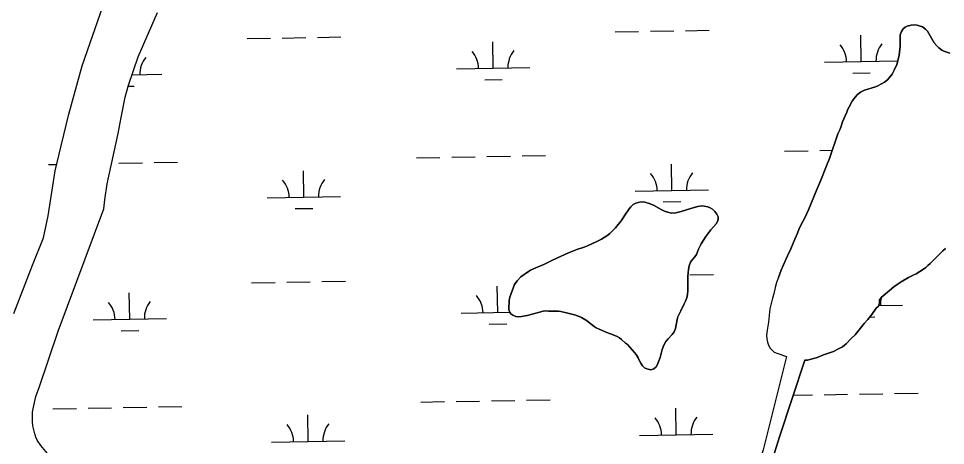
# Model space of a CAD drawing. Extents: x 3957609 to 3995875, y 234277 to 260273.
# Drawn here: x 3979743 to 3981007, y 241876 to 242457 of the extents above; entities that cross this region are included whole.
import ezdxf

# ---------------------------------------------------------------- set-up
doc = ezdxf.new("R2010")
doc.units = 0
doc.layers.add('V-TOPO-SHOR', color=7, linetype='Continuous')
doc.layers.add('V-WETL-SWMP', color=7, linetype='Continuous')

msp = doc.modelspace()

# ---------------------------------------------------------------- linework, layer by layer
at = {"layer": 'V-TOPO-SHOR'}
for points in [[(3979736.791, 242055.425), (3979762.21, 242121.514), (3979777.171, 242158.333), (3979783.71, 242188.496), (3979793.17, 242249.712), (3979801.206, 242283.797), (3979811.926, 242326.934), (3979829.813, 242392.7), (3979858.499, 242474.773), (3979879.426, 242531.806), (3979887.505, 242551.424), (3979898.595, 242572.256), (3979928.57, 242627.507), (3979981.998, 242701.518), (3980033.951, 242764.975), (3980146.622, 242884.68), (3980245.137, 243000.724)], [(3979790.807, 241857.06), (3979782.59, 241864.629), (3979773.761, 241875.795), (3979768.744, 241883.174), (3979766.732, 241887.165), (3979765.319, 241891.757), (3979762.69, 241902.542), (3979762.272, 241908.536), (3979762.053, 241914.731), (3979762.432, 241921.127), (3979763.413, 241927.726), (3979766.565, 241942.527), (3979768.748, 241947.53), (3979771.525, 241954.733), (3979797.074, 242031.555), (3979859.523, 242198.029), (3979861.086, 242210.426), (3979864.217, 242232.22), (3979879, 242300.617), (3979882.93, 242322.414), (3979888.441, 242350.212), (3979892.99, 242366.215), (3979906.263, 242405.029), (3979932.86, 242465.467)], [(3980779.395, 242104.706), (3980783.161, 242114.71), (3980789.313, 242129.12), (3980791.896, 242134.123), (3980796.063, 242143.73), (3980799.637, 242151.335), (3980801.82, 242156.737), (3980805.394, 242164.743), (3980807.377, 242169.947), (3980809.56, 242174.749), (3980812.54, 242180.955), (3980814.727, 242184.758), (3980820.287, 242196.567), (3980831.594, 242224.182), (3980837.351, 242237.191), (3980844.888, 242256.6), (3980849.053, 242266.604), (3980860.545, 242300.017), (3980863.125, 242305.621), (3980864.514, 242309.221), (3980866.889, 242316.424), (3980870.262, 242324.628), (3980872.646, 242329.832), (3980874.033, 242333.633), (3980875.622, 242337.037), (3980879.997, 242344.445), (3980883.976, 242350.253), (3980887.163, 242353.661), (3980891.351, 242356.872), (3980896.538, 242359.485), (3980911.515, 242364.128), (3980915.108, 242365.537), (3980920.096, 242368.15), (3980923.887, 242370.36), (3980928.073, 242373.77), (3980930.463, 242376.375), (3980934.246, 242381.583), (3980937.228, 242386.789), (3980940.601, 242394.393), (3980943.173, 242403.396), (3980943.962, 242407.195), (3980945.522, 242419.391), (3980945.496, 242428.185), (3980945.287, 242431.583), (3980945.475, 242435.179), (3980947.06, 242439.582), (3980949.448, 242442.986), (3980952.24, 242445.395), (3980955.033, 242446.603), (3980960.225, 242448.217), (3980965.019, 242448.829), (3980968.419, 242448.241), (3980971.419, 242447.451), (3980975.823, 242445.665), (3980980.027, 242442.88), (3980982.634, 242440.09), (3980986.452, 242433.707), (3980989.667, 242427.319), (3980991.676, 242424.128), (3980995.287, 242419.942), (3980997.894, 242417.351), (3981002.1, 242414.167), (3981004.902, 242412.776), (3981012.904, 242410.204)], [(3980597.096, 242206.997), (3980603.273, 242205.207), (3980608.811, 242203.096), (3980619.573, 242197.171), (3980624.154, 242194.951), (3980626.923, 242193.79), (3980633.526, 242192.002), (3980639.482, 242192.444), (3980646.817, 242194.275), (3980661.164, 242199), (3980669.56, 242201.365), (3980674.453, 242201.912), (3980678.072, 242201.818), (3980683.182, 242200.556), (3980686.268, 242199.608), (3980689.361, 242197.597), (3980692.668, 242194.521), (3980695.552, 242190.912), (3980697.051, 242187.3), (3980697.168, 242183.789), (3980696.432, 242180.807), (3980694.528, 242177.506), (3980686.999, 242169.502), (3980680.429, 242160.547), (3980674.185, 242150.315), (3980670.269, 242143.175), (3980667.42, 242135.721), (3980665.407, 242132.628), (3980662.333, 242129.108), (3980659.368, 242125.163), (3980657.574, 242120.264), (3980656.631, 242115.261), (3980655.913, 242106.537), (3980655.716, 242101.109), (3980655.941, 242096.96), (3980655.866, 242086.853), (3980655.138, 242081.213), (3980654.301, 242076.849), (3980652.826, 242072.163), (3980651.028, 242068.436), (3980646.056, 242059.271), (3980642.359, 242050.962), (3980641.091, 242047.235), (3980638.789, 242034.887), (3980636.993, 242030.519), (3980634.558, 242026.79), (3980628.938, 242020.92), (3980625.758, 242017.293), (3980623.114, 242012.179), (3980620.898, 242006.535), (3980618.057, 241995.674), (3980616.476, 241990.989), (3980614.469, 241985.877), (3980612.456, 241982.997), (3980609.593, 241980.118), (3980605.448, 241978.934), (3980600.125, 241980.087), (3980596.717, 241981.568), (3980593.942, 241984.431), (3980591.591, 241987.828), (3980589.772, 241991.226), (3980587.952, 241995.158), (3980585.279, 241999.619), (3980583.037, 242002.484), (3980573.427, 242013.412), (3980570.976, 242015.212), (3980565.534, 242020.195), (3980562.55, 242022.421), (3980559.354, 242024.219), (3980554.133, 242026.546), (3980545.398, 242029.817), (3980534.962, 242034.04), (3980531.017, 242036.155), (3980528.14, 242037.955), (3980517.585, 242046.115), (3980510.656, 242050.03), (3980503.201, 242052.986), (3980490.317, 242056.563), (3980482.654, 242058.136), (3980479.355, 242058.659), (3980476.162, 242058.755), (3980469.778, 242058.523), (3980465.948, 242058.724), (3980462.649, 242059.246), (3980458.395, 242058.595), (3980453.72, 242057.092), (3980450.212, 242056.336), (3980436.711, 242052.891), (3980428.843, 242051.591), (3980424.589, 242051.153), (3980421.503, 242051.568), (3980417.03, 242053.149), (3980414.363, 242054.952), (3980412.547, 242057.71), (3980411.791, 242061.325), (3980412.393, 242073.138), (3980413.233, 242077.5), (3980414.812, 242082.718), (3980419.455, 242094.968), (3980423.164, 242100.192), (3980427.935, 242105.205)], [(3980427.935, 242105.205), (3980432.5, 242108.517), (3980438.763, 242112.472), (3980441.313, 242114.288), (3980445.241, 242116.322), (3980460.435, 242122.751), (3980464.154, 242124.465), (3980469.678, 242127.355), (3980478.177, 242131.102), (3980493.263, 242138.064), (3980504.631, 242142.565), (3980514.408, 242145.68), (3980518.873, 242147.503), (3980531.62, 242153.393), (3980537.993, 242156.817), (3980545.425, 242161.306), (3980549.673, 242164.298), (3980551.901, 242166.541), (3980557.095, 242172.3), (3980565.045, 242181.686), (3980566.952, 242184.352), (3980570.976, 242190.853), (3980575.742, 242197.996), (3980578.072, 242200.876), (3980581.361, 242203.97), (3980585.078, 242205.895), (3980588.161, 242206.758), (3980592.308, 242207.409), (3980597.096, 242206.997)], [(3981007.116, 242144.171), (3981003.53, 242140.761), (3980989.98, 242127.129), (3980986.392, 242123.721), (3980983.003, 242120.914), (3980980.213, 242118.307), (3980975.626, 242115.095), (3980972.036, 242112.885), (3980967.051, 242109.273), (3980962.859, 242107.46), (3980956.672, 242104.444), (3980946.495, 242098.617), (3980942.508, 242096.008), (3980936.523, 242091.992), (3980922.171, 242079.757), (3980919.98, 242077.551), (3980917.192, 242073.746), (3980917.006, 242069.347), (3980915.617, 242065.548), (3980912.828, 242062.941), (3980906.66, 242054.128), (3980901.284, 242047.116), (3980896.104, 242041.904), (3980883.759, 242026.476), (3980878.577, 242021.465), (3980871.606, 242014.25), (3980866.619, 242010.238), (3980861.434, 242007.223), (3980854.448, 242003.805), (3980840.872, 241998.965), (3980837.478, 241997.958), (3980834.484, 241996.549), (3980830.691, 241995.138), (3980822.104, 241992.715), (3980819.108, 241992.105), (3980815.511, 241992.094)], [(3980779.395, 242104.706), (3980776.816, 242097.704), (3980774.84, 242091.103), (3980772.868, 242082.303), (3980771.086, 242076.501), (3980769.704, 242070.899), (3980767.731, 242061.901), (3980765.589, 242043.706), (3980764.022, 242032.708), (3980763.244, 242025.911), (3980763.459, 242021.117), (3980764.473, 242016.322), (3980765.884, 242012.13), (3980768.295, 242008.138), (3980770.703, 242005.349), (3980773.707, 242002.959), (3980778.51, 242000.975), (3980790.513, 241997.016)], [(3980790.513, 241997.016), (3980758.522, 241870.007), (3980692.158, 241674.939), (3980651.227, 241530.117), (3980594.823, 241347.073), (3980586.342, 241300.661)], [(3980815.511, 241992.094), (3980780.853, 241887.661), (3980746.016, 241775.633), (3980709.013, 241653.406), (3980657.735, 241493.361), (3980624.91, 241377.744), (3980616.026, 241341.142), (3980614.647, 241334.742), (3980614.662, 241329.546), (3980615.096, 241318.354), (3980615.727, 241308.363), (3980622.579, 241288.877)]]:
    msp.add_lwpolyline(points, dxfattribs=at)
at = {"layer": 'V-WETL-SWMP'}
for p, q in [((3979906.263, 242405.028), (3979932.861, 242465.467)), ((3980604.705, 242439.773), (3980636.7, 242440.355)), ((3980652.697, 242440.646), (3980684.692, 242441.227)), ((3980949.449, 242442.987), (3980947.061, 242439.582)), ((3980952.24, 242445.394), (3980949.449, 242442.987)), ((3980955.034, 242446.602), (3980952.24, 242445.394)), ((3980960.225, 242448.216), (3980955.034, 242446.602)), ((3980965.02, 242448.83), (3980960.225, 242448.216)), ((3980968.42, 242448.241), (3980965.02, 242448.83)), ((3980971.42, 242447.451), (3980968.42, 242448.241)), ((3980975.822, 242445.665), (3980971.42, 242447.451)), ((3980980.028, 242442.88), (3980975.822, 242445.665)), ((3980982.634, 242440.09), (3980980.028, 242442.88)), ((3980054.888, 242429.776), (3980086.883, 242430.357)), ((3980102.88, 242430.648), (3980134.875, 242431.23)), ((3980150.872, 242431.521), (3980182.867, 242432.103)), ((3980556.713, 242438.9), (3980588.708, 242439.482)), ((3980892.346, 242398.565), (3980891.691, 242434.56)), ((3980945.475, 242435.18), (3980945.286, 242431.582)), ((3980945.286, 242431.582), (3980945.496, 242428.185)), ((3980947.061, 242439.582), (3980945.475, 242435.18)), ((3980945.496, 242428.185), (3980945.523, 242419.392)), ((3980986.451, 242433.706), (3980982.634, 242440.09)), ((3980989.668, 242427.32), (3980986.451, 242433.706)), ((3980390.521, 242389.441), (3980389.866, 242425.435)), ((3980945.523, 242419.392), (3980943.961, 242407.195)), ((3980991.677, 242424.128), (3980989.668, 242427.32)), ((3980995.287, 242419.942), (3980991.677, 242424.128)), ((3980997.893, 242417.352), (3980995.287, 242419.942)), ((3981002.1, 242414.167), (3980997.893, 242417.352)), ((3979892.99, 242366.215), (3979906.263, 242405.028)), ((3980943.173, 242403.396), (3980940.602, 242394.394)), ((3980943.961, 242407.195), (3980943.173, 242403.396)), ((3981004.902, 242412.776), (3981002.1, 242414.167)), ((3981012.904, 242410.203), (3981004.902, 242412.776)), ((3980340.529, 242388.532), (3980440.513, 242390.35)), ((3980842.354, 242397.656), (3980942.052, 242399.469)), ((3980940.602, 242394.394), (3980937.228, 242386.789)), ((3979897.869, 242380.483), (3979938.688, 242381.225)), ((3980880.628, 242382.919), (3980904.624, 242383.355)), ((3980934.246, 242381.584), (3980930.464, 242376.376)), ((3980937.228, 242386.789), (3980934.246, 242381.584)), ((3979888.442, 242350.212), (3979892.99, 242366.215)), ((3979892.632, 242364.954), (3979900.974, 242365.106)), ((3980378.803, 242373.794), (3980402.799, 242374.23)), ((3980915.108, 242365.537), (3980911.515, 242364.127)), ((3980920.096, 242368.15), (3980915.108, 242365.537)), ((3980923.887, 242370.36), (3980920.096, 242368.15)), ((3980928.074, 242373.77), (3980923.887, 242370.36)), ((3980930.464, 242376.376), (3980928.074, 242373.77)), ((3980887.163, 242353.66), (3980883.976, 242350.253)), ((3980891.351, 242356.871), (3980887.163, 242353.66)), ((3980896.539, 242359.485), (3980891.351, 242356.871)), ((3980911.515, 242364.127), (3980896.539, 242359.485)), ((3979882.93, 242322.415), (3979888.442, 242350.212)), ((3980879.996, 242344.445), (3980875.622, 242337.037)), ((3980883.976, 242350.253), (3980879.996, 242344.445)), ((3980872.646, 242329.833), (3980870.263, 242324.629)), ((3980874.033, 242333.634), (3980872.646, 242329.833)), ((3980875.622, 242337.037), (3980874.033, 242333.634)), ((3979878.999, 242300.618), (3979882.93, 242322.415)), ((3980866.89, 242316.424), (3980864.514, 242309.222)), ((3980870.263, 242324.629), (3980866.89, 242316.424)), ((3980863.126, 242305.621), (3980860.545, 242300.017)), ((3980864.514, 242309.222), (3980863.126, 242305.621)), ((3979864.217, 242232.221), (3979878.999, 242300.618)), ((3980860.545, 242300.017), (3980849.054, 242266.605)), ((3980787.702, 242276.572), (3980819.697, 242277.154)), ((3980835.695, 242277.445), (3980852.889, 242277.757)), ((3980285.877, 242267.447), (3980317.872, 242268.029)), ((3980333.869, 242268.32), (3980365.864, 242268.902)), ((3980381.862, 242269.192), (3980413.856, 242269.774)), ((3980429.854, 242270.065), (3980461.848, 242270.647)), ((3980849.054, 242266.605), (3980844.887, 242256.599)), ((3979784.052, 242258.322), (3979795.249, 242258.526)), ((3979880.036, 242260.068), (3979912.031, 242260.649)), ((3979928.029, 242260.94), (3979960.023, 242261.522)), ((3980634.058, 242223.028), (3980633.404, 242259.022)), ((3980844.887, 242256.599), (3980837.352, 242237.19)), ((3980132.233, 242213.903), (3980131.579, 242249.897)), ((3979861.086, 242210.426), (3979864.217, 242232.221)), ((3980837.352, 242237.19), (3980831.595, 242224.181)), ((3980082.242, 242212.994), (3980182.225, 242214.812)), ((3980584.067, 242222.119), (3980684.05, 242223.937)), ((3980831.595, 242224.181), (3980820.287, 242196.566)), ((3979859.524, 242198.03), (3979861.086, 242210.426)), ((3980578.072, 242200.875), (3980575.741, 242197.996)), ((3980581.361, 242203.97), (3980578.072, 242200.875)), ((3980585.078, 242205.896), (3980581.361, 242203.97)), ((3980588.161, 242206.757), (3980585.078, 242205.896)), ((3980592.308, 242207.408), (3980588.161, 242206.757)), ((3980597.097, 242206.997), (3980592.308, 242207.408)), ((3980603.272, 242205.207), (3980597.097, 242206.997)), ((3980608.811, 242203.096), (3980603.272, 242205.207)), ((3980619.573, 242197.171), (3980608.811, 242203.096)), ((3980622.341, 242207.381), (3980646.337, 242207.817)), ((3980669.561, 242201.365), (3980661.164, 242198.999)), ((3980674.453, 242201.912), (3980669.561, 242201.365)), ((3980678.071, 242201.817), (3980674.453, 242201.912)), ((3980683.181, 242200.556), (3980678.071, 242201.817)), ((3980686.269, 242199.608), (3980683.181, 242200.556)), ((3979797.073, 242031.556), (3979859.524, 242198.03)), ((3980120.516, 242198.256), (3980144.512, 242198.693)), ((3980570.975, 242190.853), (3980566.952, 242184.352)), ((3980575.741, 242197.996), (3980570.975, 242190.853)), ((3980624.155, 242194.951), (3980619.573, 242197.171)), ((3980626.924, 242193.789), (3980624.155, 242194.951)), ((3980633.525, 242192.001), (3980626.924, 242193.789)), ((3980639.482, 242192.444), (3980633.525, 242192.001)), ((3980646.817, 242194.275), (3980639.482, 242192.444)), ((3980661.164, 242198.999), (3980646.817, 242194.275)), ((3980689.36, 242197.596), (3980686.269, 242199.608)), ((3980692.668, 242194.521), (3980689.36, 242197.596)), ((3980695.551, 242190.912), (3980692.668, 242194.521)), ((3980697.051, 242187.3), (3980695.551, 242190.912)), ((3980820.287, 242196.566), (3980814.727, 242184.758)), ((3980565.045, 242181.686), (3980557.095, 242172.3)), ((3980566.952, 242184.352), (3980565.045, 242181.686)), ((3980686.999, 242169.503), (3980694.528, 242177.505)), ((3980694.528, 242177.505), (3980696.433, 242180.808)), ((3980696.433, 242180.808), (3980697.168, 242183.789)), ((3980697.168, 242183.789), (3980697.051, 242187.3)), ((3980812.54, 242180.954), (3980809.56, 242174.749)), ((3980814.727, 242184.758), (3980812.54, 242180.954)), ((3980549.672, 242164.299), (3980545.426, 242161.307)), ((3980551.9, 242166.54), (3980549.672, 242164.299)), ((3980557.095, 242172.3), (3980551.9, 242166.54)), ((3980680.43, 242160.547), (3980686.999, 242169.503)), ((3980805.394, 242164.743), (3980801.821, 242156.738)), ((3980807.377, 242169.946), (3980805.394, 242164.743)), ((3980809.56, 242174.749), (3980807.377, 242169.946)), ((3980531.62, 242153.393), (3980518.872, 242147.503)), ((3980537.993, 242156.817), (3980531.62, 242153.393)), ((3980545.426, 242161.307), (3980537.993, 242156.817)), ((3980670.27, 242143.175), (3980674.184, 242150.315)), ((3980674.184, 242150.315), (3980680.43, 242160.547)), ((3980799.638, 242151.335), (3980796.064, 242143.73)), ((3980801.821, 242156.738), (3980799.638, 242151.335)), ((3980493.262, 242138.064), (3980478.176, 242131.103)), ((3980504.631, 242142.566), (3980493.262, 242138.064)), ((3980514.409, 242145.681), (3980504.631, 242142.566)), ((3980518.872, 242147.503), (3980514.409, 242145.681)), ((3980667.42, 242135.72), (3980670.27, 242143.175)), ((3980796.064, 242143.73), (3980791.896, 242134.124)), ((3980989.98, 242127.13), (3981003.529, 242140.761)), ((3981003.529, 242140.761), (3981007.116, 242144.17)), ((3980464.154, 242124.465), (3980460.436, 242122.751)), ((3980469.677, 242127.354), (3980464.154, 242124.465)), ((3980478.176, 242131.103), (3980469.677, 242127.354)), ((3980657.573, 242120.264), (3980659.367, 242125.163)), ((3980659.367, 242125.163), (3980662.334, 242129.108)), ((3980662.334, 242129.108), (3980665.408, 242132.628)), ((3980665.408, 242132.628), (3980667.42, 242135.72)), ((3980789.313, 242129.119), (3980783.161, 242114.711)), ((3980791.896, 242134.124), (3980789.313, 242129.119)), ((3980986.392, 242123.721), (3980989.98, 242127.13)), ((3980438.764, 242112.472), (3980432.5, 242108.517)), ((3980441.312, 242114.289), (3980438.764, 242112.472)), ((3980445.242, 242116.322), (3980441.312, 242114.289)), ((3980460.436, 242122.751), (3980445.242, 242116.322)), ((3980655.913, 242106.536), (3980656.631, 242115.261)), ((3980656.631, 242115.261), (3980657.573, 242120.264)), ((3980783.161, 242114.711), (3980779.394, 242104.706)), ((3980967.05, 242109.273), (3980972.035, 242112.885)), ((3980972.035, 242112.885), (3980975.626, 242115.095)), ((3980975.626, 242115.095), (3980980.213, 242118.306)), ((3980980.213, 242118.306), (3980983.003, 242120.913)), ((3980983.003, 242120.913), (3980986.392, 242123.721)), ((3980156.92, 242098.901), (3980188.915, 242099.483)), ((3980423.163, 242100.191), (3980419.455, 242094.967)), ((3980427.935, 242105.205), (3980423.163, 242100.191)), ((3980432.5, 242108.517), (3980427.935, 242105.205)), ((3980655.716, 242101.109), (3980655.913, 242106.536)), ((3980655.942, 242096.961), (3980655.716, 242101.109)), ((3980658.745, 242108.026), (3980690.74, 242108.607)), ((3980779.394, 242104.706), (3980776.817, 242097.703)), ((3980946.496, 242098.618), (3980956.672, 242104.444)), ((3980956.672, 242104.444), (3980962.858, 242107.461)), ((3980962.858, 242107.461), (3980967.05, 242109.273)), ((3980060.936, 242097.156), (3980092.931, 242097.737)), ((3980108.928, 242098.028), (3980140.923, 242098.61)), ((3980396.569, 242056.821), (3980395.914, 242092.815)), ((3980419.455, 242094.967), (3980414.812, 242082.719)), ((3980655.139, 242081.214), (3980655.866, 242086.854)), ((3980655.866, 242086.854), (3980655.942, 242096.961)), ((3980774.839, 242091.102), (3980772.867, 242082.302)), ((3980776.817, 242097.703), (3980774.839, 242091.102)), ((3980922.171, 242079.757), (3980936.523, 242091.992)), ((3980936.523, 242091.992), (3980942.507, 242096.007)), ((3980942.507, 242096.007), (3980946.496, 242098.618)), ((3979894.744, 242047.696), (3979894.089, 242083.69)), ((3980413.232, 242077.501), (3980412.394, 242073.137)), ((3980414.812, 242082.719), (3980413.232, 242077.501)), ((3980652.826, 242072.164), (3980654.301, 242076.849)), ((3980654.301, 242076.849), (3980655.139, 242081.214)), ((3980771.086, 242076.5), (3980769.704, 242070.9)), ((3980772.867, 242082.302), (3980771.086, 242076.5)), ((3980917.006, 242069.348), (3980917.192, 242073.746)), ((3980917.192, 242073.746), (3980919.979, 242077.552)), ((3980919.979, 242077.552), (3980922.171, 242079.757)), ((3980412.394, 242073.137), (3980411.791, 242061.326)), ((3980411.791, 242061.326), (3980412.547, 242057.711)), ((3980646.056, 242059.271), (3980651.028, 242068.435)), ((3980651.028, 242068.435), (3980652.826, 242072.164)), ((3980767.732, 242061.9), (3980765.589, 242043.707)), ((3980769.704, 242070.9), (3980767.732, 242061.9)), ((3980906.659, 242054.128), (3980912.828, 242062.94)), ((3980912.828, 242062.94), (3980915.618, 242065.547)), ((3980915.618, 242065.547), (3980917.006, 242069.348)), ((3980915.88, 242066.263), (3980948.386, 242066.854)), ((3979844.752, 242046.787), (3979944.736, 242048.605)), ((3980346.577, 242055.912), (3980412.937, 242057.118)), ((3980412.547, 242057.711), (3980414.364, 242054.951)), ((3980414.364, 242054.951), (3980417.029, 242053.15)), ((3980417.029, 242053.15), (3980421.502, 242051.568)), ((3980421.502, 242051.568), (3980424.588, 242051.152)), ((3980424.588, 242051.152), (3980428.843, 242051.591)), ((3980428.843, 242051.591), (3980436.711, 242052.891)), ((3980436.711, 242052.891), (3980450.211, 242056.336)), ((3980450.211, 242056.336), (3980453.72, 242057.092)), ((3980453.72, 242057.092), (3980458.396, 242058.595)), ((3980458.396, 242058.595), (3980462.649, 242059.246)), ((3980462.649, 242059.246), (3980465.949, 242058.724)), ((3980465.949, 242058.724), (3980469.779, 242058.523)), ((3980469.779, 242058.523), (3980476.162, 242058.755)), ((3980476.162, 242058.755), (3980479.354, 242058.659)), ((3980479.354, 242058.659), (3980482.653, 242058.137)), ((3980482.653, 242058.137), (3980490.318, 242056.564)), ((3980490.318, 242056.564), (3980503.201, 242052.986)), ((3980503.201, 242052.986), (3980510.657, 242050.03)), ((3980510.657, 242050.03), (3980517.584, 242046.115)), ((3980641.092, 242047.234), (3980642.358, 242050.962)), ((3980642.358, 242050.962), (3980646.056, 242059.271)), ((3980901.284, 242047.116), (3980906.659, 242054.128)), ((3980903.965, 242050.613), (3980910.672, 242050.735)), ((3980384.851, 242041.174), (3980408.847, 242041.61)), ((3980517.584, 242046.115), (3980528.14, 242037.955)), ((3980528.14, 242037.955), (3980531.018, 242036.156)), ((3980531.018, 242036.156), (3980534.961, 242034.04)), ((3980638.789, 242034.887), (3980641.092, 242047.234)), ((3980765.589, 242043.707), (3980764.023, 242032.709)), ((3980883.759, 242026.477), (3980896.104, 242041.904)), ((3980896.104, 242041.904), (3980901.284, 242047.116)), ((3979771.524, 241954.732), (3979797.073, 242031.556)), ((3979883.026, 242032.049), (3979907.022, 242032.486)), ((3980534.961, 242034.04), (3980545.399, 242029.816)), ((3980545.399, 242029.816), (3980554.133, 242026.545)), ((3980554.133, 242026.545), (3980559.353, 242024.22)), ((3980559.353, 242024.22), (3980562.55, 242022.421)), ((3980628.938, 242020.921), (3980634.559, 242026.789)), ((3980634.559, 242026.789), (3980636.994, 242030.52)), ((3980636.994, 242030.52), (3980638.789, 242034.887)), ((3980764.023, 242032.709), (3980763.245, 242025.912)), ((3980763.245, 242025.912), (3980763.459, 242021.116)), ((3980878.578, 242021.465), (3980883.759, 242026.477)), ((3980562.55, 242022.421), (3980565.535, 242020.196)), ((3980565.535, 242020.196), (3980570.976, 242015.213)), ((3980570.976, 242015.213), (3980573.428, 242013.412)), ((3980573.428, 242013.412), (3980583.036, 242002.483)), ((3980620.897, 242006.534), (3980623.114, 242012.179)), ((3980623.114, 242012.179), (3980625.758, 242017.294)), ((3980625.758, 242017.294), (3980628.938, 242020.921)), ((3980763.459, 242021.116), (3980764.473, 242016.322)), ((3980764.473, 242016.322), (3980765.885, 242012.129)), ((3980765.885, 242012.129), (3980768.295, 242008.139)), ((3980866.62, 242010.237), (3980871.605, 242014.249)), ((3980871.605, 242014.249), (3980878.578, 242021.465)), ((3980583.036, 242002.483), (3980585.279, 241999.618)), ((3980585.279, 241999.618), (3980587.952, 241995.158)), ((3980618.057, 241995.675), (3980620.897, 242006.534)), ((3980768.295, 242008.139), (3980770.702, 242005.349)), ((3980770.702, 242005.349), (3980773.707, 242002.96)), ((3980773.707, 242002.96), (3980778.51, 242000.975)), ((3980778.51, 242000.975), (3980790.513, 241997.015)), ((3980834.484, 241996.549), (3980837.478, 241997.957)), ((3980837.478, 241997.957), (3980840.872, 241998.966)), ((3980840.872, 241998.966), (3980854.448, 242003.804)), ((3980854.448, 242003.804), (3980861.433, 242007.223)), ((3980861.433, 242007.223), (3980866.62, 242010.237)), ((3980587.952, 241995.158), (3980589.772, 241991.227)), ((3980589.772, 241991.227), (3980591.591, 241987.828)), ((3980591.591, 241987.828), (3980593.942, 241984.431)), ((3980612.457, 241982.998), (3980614.47, 241985.876)), ((3980614.47, 241985.876), (3980616.476, 241990.989)), ((3980616.476, 241990.989), (3980618.057, 241995.675)), ((3980790.513, 241997.015), (3980758.521, 241870.006)), ((3980780.852, 241887.661), (3980815.511, 241992.094)), ((3980815.511, 241992.094), (3980819.108, 241992.105)), ((3980819.108, 241992.105), (3980822.104, 241992.714)), ((3980822.104, 241992.714), (3980830.691, 241995.138)), ((3980830.691, 241995.138), (3980834.484, 241996.549)), ((3980593.942, 241984.431), (3980596.717, 241981.567)), ((3980596.717, 241981.567), (3980600.125, 241980.088)), ((3980600.125, 241980.088), (3980605.448, 241978.934)), ((3980605.448, 241978.934), (3980609.594, 241980.117)), ((3980609.594, 241980.117), (3980612.457, 241982.998)), ((3979766.565, 241942.526), (3979768.748, 241947.529)), ((3979768.748, 241947.529), (3979771.524, 241954.732)), ((3979763.412, 241927.726), (3979766.565, 241942.526)), ((3980291.925, 241934.827), (3980323.92, 241935.409)), ((3980339.918, 241935.7), (3980371.912, 241936.282)), ((3980387.91, 241936.572), (3980419.904, 241937.154)), ((3980435.902, 241937.445), (3980467.896, 241938.027)), ((3980799.569, 241944.058), (3980825.745, 241944.534)), ((3980841.743, 241944.825), (3980873.737, 241945.406)), ((3980889.735, 241945.697), (3980921.729, 241946.279)), ((3980937.727, 241946.57), (3980969.721, 241947.152)), ((3979762.432, 241921.128), (3979763.412, 241927.726)), ((3979790.1, 241925.702), (3979822.095, 241926.284)), ((3979838.092, 241926.575), (3979870.087, 241927.157)), ((3979886.085, 241927.448), (3979918.079, 241928.029)), ((3979934.077, 241928.32), (3979966.071, 241928.902)), ((3980640.107, 241890.408), (3980639.452, 241926.402)), ((3979762.052, 241914.731), (3979762.432, 241921.128)), ((3979762.271, 241908.536), (3979762.052, 241914.731)), ((3980138.281, 241881.283), (3980137.627, 241917.277)), ((3979762.689, 241902.542), (3979762.271, 241908.536)), ((3979765.32, 241891.757), (3979762.689, 241902.542)), ((3979766.733, 241887.165), (3979765.32, 241891.757)), ((3979768.743, 241883.174), (3979766.733, 241887.165)), ((3980590.115, 241889.499), (3980690.098, 241891.317)), ((3980746.017, 241775.634), (3980780.852, 241887.661)), ((3979773.762, 241875.794), (3979768.743, 241883.174)), ((3980088.29, 241880.374), (3980188.273, 241882.192))]:
    msp.add_line(p, q, dxfattribs=at)
msp.add_lwpolyline([(3979736.791, 242055.425), (3979762.211, 242121.514), (3979777.171, 242158.333), (3979783.711, 242188.495), (3979793.171, 242249.713), (3979801.206, 242283.798), (3979811.926, 242326.935), (3979829.812, 242392.699), (3979858.499, 242474.774)], dxfattribs=at)
for centre, start, end in [((3980837.103, 242398.036), 0.269879, 41.813537), ((3980947.571, 242400.045), 140.269876, 181.813534), ((3979943.921, 242381.795), 140.269876, 181.813534), ((3980335.278, 242388.911), 0.269879, 41.813537), ((3980445.746, 242390.92), 140.269876, 181.813534), ((3980578.816, 242222.498), 0.269879, 41.813537), ((3980689.284, 242224.507), 140.269876, 181.813534), ((3980076.991, 242213.373), 0.269879, 41.813537), ((3980187.459, 242215.382), 140.269876, 181.813534), ((3980341.326, 242056.291), 0.269879, 41.813537), ((3980953.619, 242067.425), 163.766829, 181.813534), ((3979839.501, 242047.166), 0.269879, 41.813537), ((3979949.969, 242049.175), 140.269876, 181.813534), ((3980584.864, 241889.878), 0.269879, 41.813537), ((3980695.332, 241891.887), 140.269876, 181.813534), ((3980083.039, 241880.753), 0.269879, 41.813537), ((3980193.507, 241882.762), 140.269876, 181.813534)]:
    msp.add_arc(centre, 35.246, start, end, dxfattribs=at)

doc.saveas('drawing.dxf')
